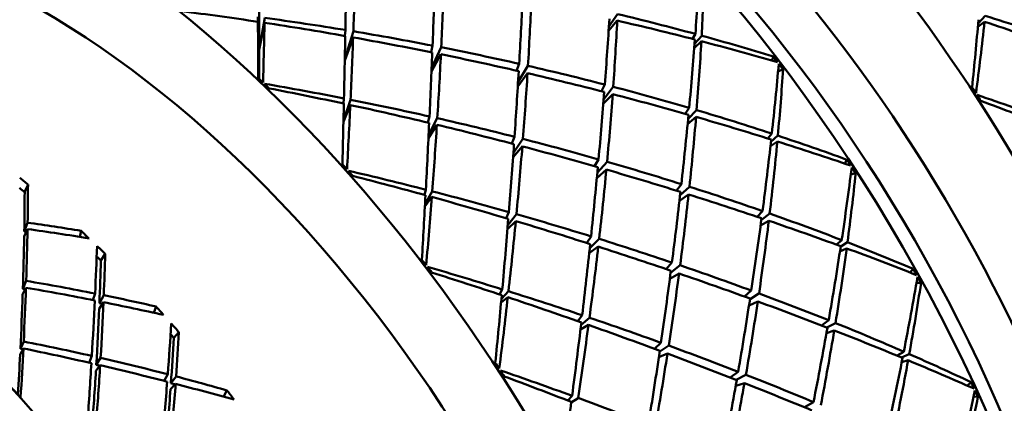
# Model space of a CAD drawing. Header units: inches. Extents: x 0.1 to 33.9, y 0.6 to 21.4.
# Tile 271 of 285: x 29.0426 to 29.2561, y 16.2479 to 16.331. Entities that reach past the tile are written whole.
import ezdxf

# ---------------------------------------------------------------- set-up
doc = ezdxf.new("R2010")
doc.units = ezdxf.units.IN
doc.header["$MEASUREMENT"] = 0
doc.layers.add('Visible (ANSI)', color=7, linetype='Continuous', lineweight=50)

msp = doc.modelspace()

# ---------------------------------------------------------------- linework, layer by layer
at = {"layer": 'Visible (ANSI)'}
for p, q in [((29.09458, 16.32448), (29.09459, 16.336)), ((29.09458, 16.32448), (29.0943, 16.33159)), ((29.09576, 16.33139), (29.09458, 16.32448)), ((29.17041, 16.32955), (29.17227, 16.33221)), ((29.25201, 16.33183), (29.25048, 16.33017)), ((29.09431, 16.33055), (29.09458, 16.32448)), ((29.09458, 16.32448), (29.09574, 16.33033)), ((29.1722, 16.33081), (29.17035, 16.32857)), ((29.25042, 16.32943), (29.25187, 16.33056)), ((29.11313, 16.32219), (29.11494, 16.32716)), ((29.11314, 16.32748), (29.11326, 16.32876)), ((29.11499, 16.32848), (29.11314, 16.32252)), ((29.18916, 16.3279), (29.1885, 16.32684)), ((29.18899, 16.32574), (29.19052, 16.32753)), ((29.13184, 16.32394), (29.13217, 16.32538)), ((29.13405, 16.32501), (29.13197, 16.32047)), ((29.19045, 16.32633), (29.18892, 16.32484)), ((29.09457, 16.31817), (29.09458, 16.32448)), ((29.13194, 16.31976), (29.13397, 16.32351)), ((29.20577, 16.32214), (29.20608, 16.323)), ((29.15039, 16.31995), (29.15095, 16.32143)), ((29.15071, 16.3175), (29.15285, 16.321)), ((29.15065, 16.31655), (29.15276, 16.3194)), ((29.20709, 16.31976), (29.20817, 16.32025)), ((29.16952, 16.31693), (29.16877, 16.3155)), ((29.16928, 16.31381), (29.17134, 16.31646)), ((29.17123, 16.31487), (29.16919, 16.31273)), ((29.11284, 16.31283), (29.11295, 16.31394)), ((29.11438, 16.31365), (29.11284, 16.30918)), ((29.11284, 16.3089), (29.11433, 16.31251)), ((29.13116, 16.3087), (29.1315, 16.31003)), ((29.18781, 16.31189), (29.18694, 16.31061)), ((29.18931, 16.30993), (29.18748, 16.30839)), ((29.18758, 16.30948), (29.18943, 16.31141)), ((29.13128, 16.30529), (29.1331, 16.30823)), ((29.13319, 16.30965), (29.13131, 16.30594)), ((29.14933, 16.30416), (29.14993, 16.30562)), ((29.20574, 16.30631), (29.20485, 16.30527)), ((29.20554, 16.30456), (29.20705, 16.30588)), ((29.14962, 16.30119), (29.15164, 16.30356)), ((29.15176, 16.30516), (29.14969, 16.30213)), ((29.20693, 16.30461), (29.20543, 16.30358)), ((29.1673, 16.29925), (29.16817, 16.30073)), ((29.16789, 16.29779), (29.17001, 16.3002)), ((29.22155, 16.29981), (29.22201, 16.30066)), ((29.16779, 16.29666), (29.16985, 16.29852)), ((29.22287, 16.29748), (29.22392, 16.29773)), ((29.04371, 16.29363), (29.04444, 16.2953)), ((29.18612, 16.29536), (29.18505, 16.29396)), ((29.13039, 16.29303), (29.13071, 16.29416)), ((29.1321, 16.2938), (29.13054, 16.29109)), ((29.18769, 16.29313), (29.18571, 16.29173)), ((29.18585, 16.29294), (29.18787, 16.2948)), ((29.13051, 16.29054), (29.132, 16.29259)), ((29.14809, 16.28798), (29.14871, 16.28931)), ((29.15035, 16.28885), (29.14848, 16.28646)), ((29.20372, 16.28952), (29.20253, 16.2883)), ((29.20346, 16.28762), (29.20527, 16.28898)), ((29.04363, 16.28513), (29.04435, 16.28701)), ((29.14841, 16.28559), (29.15021, 16.28736)), ((29.20508, 16.28743), (29.2033, 16.28642)), ((29.04433, 16.28563), (29.04361, 16.28399)), ((29.05566, 16.28394), (29.05594, 16.28525)), ((29.16559, 16.28262), (29.16653, 16.28405)), ((29.16829, 16.2835), (29.16626, 16.28149)), ((29.22088, 16.28324), (29.21973, 16.28227)), ((29.22067, 16.28183), (29.22214, 16.28276)), ((29.06023, 16.27883), (29.06116, 16.28027)), ((29.16614, 16.28038), (29.1681, 16.28182)), ((29.22196, 16.28145), (29.22051, 16.28078)), ((29.18284, 16.27696), (29.18408, 16.27837)), ((29.18362, 16.27488), (29.18562, 16.27601)), ((29.18379, 16.27615), (29.18585, 16.27777)), ((29.23575, 16.2762), (29.23638, 16.27701)), ((29.04332, 16.27268), (29.04404, 16.27441)), ((29.23709, 16.27389), (29.23808, 16.27395)), ((29.04328, 16.27145), (29.04399, 16.27292)), ((29.05899, 16.27167), (29.0585, 16.27025)), ((29.1467, 16.27146), (29.14729, 16.27256)), ((29.14863, 16.27214), (29.1471, 16.27048)), ((29.20128, 16.2723), (29.19982, 16.271)), ((29.201, 16.27043), (29.20295, 16.27168)), ((29.0608, 16.26979), (29.05987, 16.26837)), ((29.05993, 16.2696), (29.06086, 16.27129)), ((29.14703, 16.26974), (29.14848, 16.27087)), ((29.2027, 16.26995), (29.20079, 16.2691)), ((29.07171, 16.26749), (29.0722, 16.26886)), ((29.16364, 16.26568), (29.16462, 16.26695)), ((29.16619, 16.26642), (29.16437, 16.26491)), ((29.21806, 16.26586), (29.21651, 16.26474)), ((29.21768, 16.26429), (29.21954, 16.26526)), ((29.07605, 16.26208), (29.07717, 16.26328)), ((29.16425, 16.26388), (29.16598, 16.26486)), ((29.21928, 16.26367), (29.21757, 16.26308)), ((29.0435, 16.26127), (29.04279, 16.25971)), ((29.18032, 16.25967), (29.18169, 16.26099)), ((29.04273, 16.25847), (29.04343, 16.25976)), ((29.18123, 16.25785), (29.18311, 16.25864)), ((29.18338, 16.26038), (29.18142, 16.25911)), ((29.23435, 16.25906), (29.23288, 16.2582)), ((29.05772, 16.25666), (29.05827, 16.25814)), ((29.05925, 16.2562), (29.06018, 16.25771)), ((29.23383, 16.2578), (29.23554, 16.25854)), ((29.23529, 16.2572), (29.23391, 16.25682)), ((29.05917, 16.25488), (29.06008, 16.25612)), ((29.19673, 16.25344), (29.19843, 16.25471)), ((29.07474, 16.25416), (29.07399, 16.25273)), ((29.07543, 16.25223), (29.07657, 16.25369)), ((29.1979, 16.25165), (29.1998, 16.25224)), ((29.19798, 16.25295), (29.20012, 16.25405)), ((29.24813, 16.2517), (29.24898, 16.25244)), ((29.07645, 16.25209), (29.07534, 16.25092)), ((29.08683, 16.2493), (29.08757, 16.25068)), ((29.16149, 16.24848), (29.16243, 16.24949)), ((29.16371, 16.24902), (29.16224, 16.24805)), ((29.21477, 16.24813), (29.21284, 16.247)), ((29.24951, 16.24938), (29.25044, 16.24928))]:
    msp.add_line(p, q, dxfattribs=at)
for centre, major_axis, ratio, start_param, end_param in [((29.28958, 16.3137), (0.09774, -0.16928), 0.57735, 0, 3.141593), ((29.2273, 16.27774), (-0.11024, 0.19093), 0.57735, 3.141593, 6.283185), ((29.15043, 16.23336), (-0.11024, 0.19093), 0.57735, 3.02103, 6.403748), ((29.12391, 16.21805), (-0.11024, 0.19093), 0.57735, 3.141593, 6.283185), ((29.14159, 16.22826), (-0.10399, 0.18011), 0.57735, 3.424531, 6.000247), ((29.04704, 16.17367), (-0.11024, 0.19093), 0.57735, 2.660739, 6.76457), ((29.13275, 16.22315), (0.10399, -0.18011), 0.57735, 0.785398, 2.356194), ((29.04704, 16.17367), (-0.09774, 0.16928), 0.57735, 3.141593, 6.283185), ((29.09989, 16.20418), (-0.05966, -0.28314), 0.243904, 2.073723, 2.130781), ((29.09989, 16.20418), (-0.01027, -0.26044), 0.036942, 2.071024, 2.128178), ((29.07106, 16.18754), (0.0304, 0.27113), 0.120939, 5.272549, 5.329151), ((29.07106, 16.18754), (0.07803, 0.28751), 0.318161, 5.30504, 5.359919), ((29.09989, 16.20418), (-0.02326, -0.2675), 0.090835, 2.048878, 2.10548), ((29.07106, 16.18754), (0.04264, 0.27678), 0.172681, 5.258543, 5.314963), ((29.09989, 16.20418), (-0.03572, -0.27368), 0.143443, 2.03216, 2.088579), ((29.07106, 16.18754), (0.05457, 0.28145), 0.222801, 5.249099, 5.305701), ((29.09989, 16.20418), (0.30042, -0.057), 0.404445, 1.665927, 1.720806), ((29.07106, 16.18754), (0.30747, -0.03885), 0.470597, 1.492756, 1.54991), ((29.09989, 16.20418), (-0.04781, -0.27892), 0.194494, 2.020011, 2.076613), ((29.07106, 16.18754), (0.31046, -0.0257), 0.510871, 1.223202, 1.281288), ((29.17445, 16.24723), (0.2916, -0.07148), 0.341026, 1.328766, 1.38592), ((29.09989, 16.20418), (0.00345, -0.25258), 0.017655, 4.188192, 4.243072), ((29.07106, 16.18754), (0.01773, 0.26455), 0.067729, 5.230024, 5.287082), ((29.09989, 16.20418), (0.30042, -0.057), 0.404445, 1.603095, 1.661181), ((29.07106, 16.18754), (0.06634, 0.28505), 0.271279, 5.243744, 5.300898), ((29.09989, 16.20418), (0.30524, -0.04575), 0.447019, 1.341918, 1.399072), ((29.20328, 16.26387), (-0.03572, -0.27368), 0.143443, 1.782373, 1.837252), ((29.17445, 16.24723), (0.05457, 0.28145), 0.222801, 4.9988, 5.055858), ((29.20328, 16.26387), (0.27944, -0.08567), 0.267995, 1.420512, 1.478598), ((29.09989, 16.20418), (-0.01027, -0.26044), 0.036942, 2.00726, 2.065346), ((29.07106, 16.18754), (0.0304, 0.27113), 0.120939, 5.209718, 5.266871), ((29.09989, 16.20418), (0.30042, -0.057), 0.404445, 1.540263, 1.597417), ((29.07106, 16.18754), (0.30747, -0.03885), 0.470597, 1.430476, 1.487078), ((29.07106, 16.18754), (0.31046, -0.0257), 0.510871, 1.163577, 1.218456), ((29.07106, 16.18754), (0.30747, -0.03885), 0.470597, 1.367827, 1.424246), ((29.09989, 16.20418), (-0.05966, -0.28314), 0.243904, 2.011823, 2.068977), ((29.07106, 16.18754), (0.07803, 0.28751), 0.318161, 5.242208, 5.300294), ((29.09989, 16.20418), (0.30524, -0.04575), 0.447019, 1.280114, 1.337172), ((29.09989, 16.20418), (-0.02326, -0.2675), 0.090835, 1.985495, 2.042649), ((29.07106, 16.18754), (0.04264, 0.27678), 0.172681, 5.195711, 5.252314), ((29.09989, 16.20418), (0.30042, -0.057), 0.404445, 1.477431, 1.534033), ((29.11301, 16.21176), (0.10203, -0.19558), 0.627526, 1.818581, 1.825505), ((29.07106, 16.18754), (0.30747, -0.03885), 0.470597, 1.304812, 1.361414), ((29.09989, 16.20418), (0.07138, 0.28626), 0.291686, 5.148797, 5.205855), ((29.11301, 16.21176), (0.11081, -0.1906), 0.634414, 1.780851, 1.787776), ((29.05794, 16.17996), (0.12027, -0.18504), 0.533459, 2.014894, 2.021819), ((29.09989, 16.20418), (-0.03572, -0.27368), 0.143443, 1.969145, 2.025747), ((29.07106, 16.18754), (0.05457, 0.28145), 0.222801, 5.186267, 5.242687), ((29.09989, 16.20418), (0.30042, -0.057), 0.404445, 1.414599, 1.471019), ((29.07106, 16.18754), (0.08977, 0.28872), 0.363519, 5.24441, 5.299289), ((29.05794, 16.17996), (0.1135, -0.18904), 0.521519, 2.02516, 2.032085), ((29.07106, 16.18754), (0.3033, -0.05073), 0.428836, 1.504193, 1.561251), ((29.07106, 16.18754), (0.30747, -0.03885), 0.470597, 1.241428, 1.298582), ((29.16133, 16.23965), (0.11531, -0.18798), 0.523361, 1.65213, 1.659055), ((29.09989, 16.20418), (0.29449, -0.0673), 0.360446, 1.608858, 1.663737), ((29.09989, 16.20418), (-0.04781, -0.27892), 0.194494, 1.957361, 2.013781), ((29.07106, 16.18754), (0.06634, 0.28505), 0.271279, 5.180912, 5.237514), ((29.09989, 16.20418), (0.30042, -0.057), 0.404445, 1.351767, 1.40837), ((29.16133, 16.23965), (0.10789, -0.19228), 0.520901, 1.663477, 1.670401), ((29.17445, 16.24723), (0.28415, -0.0807), 0.294915, 1.328166, 1.385224), ((29.09989, 16.20418), (-0.01027, -0.26044), 0.036942, 1.947635, 2.002514), ((29.07106, 16.18754), (0.0304, 0.27113), 0.120939, 5.147914, 5.204972), ((29.09989, 16.20418), (0.29449, -0.0673), 0.360446, 1.546026, 1.604112), ((29.07106, 16.18754), (0.3033, -0.05073), 0.428836, 1.442294, 1.499448), ((29.20328, 16.26387), (0.27037, -0.09403), 0.219405, 1.414886, 1.469765), ((29.09989, 16.20418), (-0.05966, -0.28314), 0.243904, 1.949543, 2.006145), ((29.07106, 16.18754), (0.07803, 0.28751), 0.318161, 5.179376, 5.23653), ((29.09989, 16.20418), (0.30042, -0.057), 0.404445, 1.288936, 1.34609), ((29.07106, 16.18754), (0.30747, -0.03885), 0.470597, 1.177665, 1.235751), ((29.09989, 16.20418), (-0.02326, -0.2675), 0.090835, 1.921731, 1.979817), ((29.07106, 16.18754), (0.04264, 0.27678), 0.172681, 5.13288, 5.190034), ((29.09989, 16.20418), (0.29449, -0.0673), 0.360446, 1.483194, 1.540348), ((29.07106, 16.18754), (0.3033, -0.05073), 0.428836, 1.380014, 1.436616), ((29.07106, 16.18754), (0.30747, -0.03885), 0.470597, 1.11804, 1.172919), ((29.09989, 16.20418), (-0.03572, -0.27368), 0.143443, 1.905761, 1.962915), ((29.07106, 16.18754), (0.05457, 0.28145), 0.222801, 5.123436, 5.180038), ((29.09989, 16.20418), (0.29449, -0.0673), 0.360446, 1.420362, 1.476964), ((29.07106, 16.18754), (0.3033, -0.05073), 0.428836, 1.317365, 1.373784), ((29.09989, 16.20418), (0.07138, 0.28626), 0.291686, 5.086897, 5.144051), ((29.07106, 16.18754), (0.08977, 0.28872), 0.363519, 5.181578, 5.239664), ((29.09989, 16.20418), (0.30042, -0.057), 0.404445, 1.227132, 1.28419), ((29.05794, 16.17996), (0.11872, -0.18597), 0.52937, 1.893788, 1.900712), ((29.07106, 16.18754), (0.3033, -0.05073), 0.428836, 1.25435, 1.310952), ((29.11301, 16.21176), (0.10408, -0.19444), 0.630678, 1.686331, 1.693256), ((29.05794, 16.17996), (0.11164, -0.19012), 0.520488, 1.904583, 1.911508), ((29.07106, 16.18754), (0.29799, -0.06155), 0.385649, 1.449404, 1.506462), ((29.09989, 16.20418), (0.28749, -0.0768), 0.314985, 1.547969, 1.602848), ((29.09989, 16.20418), (-0.04781, -0.27892), 0.194494, 1.894347, 1.950949), ((29.07106, 16.18754), (0.06634, 0.28505), 0.271279, 5.11808, 5.174499), ((29.09989, 16.20418), (0.29449, -0.0673), 0.360446, 1.35753, 1.41395), ((29.09989, 16.20418), (0.08308, 0.28819), 0.337902, 5.086041, 5.143099), ((29.07106, 16.18754), (0.10167, 0.28862), 0.40742, 5.187611, 5.24249), ((29.11301, 16.21176), (0.11308, -0.18928), 0.633658, 1.647634, 1.654559), ((29.00623, 16.15011), (-0.09046, 0.1734), 0.627526, 5.316254, 5.329452), ((28.98766, 16.13938), (-0.0378, -0.2454), 0.172681, 2.242614, 2.285564), ((29.00623, 16.15011), (-0.0893, 0.17119), 0.627526, 5.318011, 5.326298), ((28.98766, 16.13938), (-0.03732, -0.24226), 0.172681, 2.242614, 2.28732), ((29.09989, 16.20418), (-0.02326, -0.2675), 0.090835, 1.862106, 1.916985), ((29.07106, 16.18754), (0.29799, -0.06155), 0.385649, 1.387504, 1.444658), ((29.09989, 16.20418), (-0.05966, -0.28314), 0.243904, 1.886894, 1.943313), ((29.07106, 16.18754), (0.07803, 0.28751), 0.318161, 5.116545, 5.173147), ((29.09989, 16.20418), (0.29449, -0.0673), 0.360446, 1.294698, 1.351301), ((29.07106, 16.18754), (0.3033, -0.05073), 0.428836, 1.190966, 1.24812), ((29.07106, 16.18754), (0.04264, 0.27678), 0.172681, 5.071076, 5.128134), ((29.09989, 16.20418), (0.28749, -0.0768), 0.314985, 1.485137, 1.543223), ((29.07106, 16.18754), (0.29799, -0.06155), 0.385649, 1.325224, 1.381826), ((29.07106, 16.18754), (0.3033, -0.05073), 0.428836, 1.127202, 1.185288), ((28.98766, 16.13938), (-0.27678, 0.00975), 0.549491, 4.482528, 4.525478), ((29.09989, 16.20418), (-0.03572, -0.27368), 0.143443, 1.841998, 1.900084), ((29.07106, 16.18754), (0.05457, 0.28145), 0.222801, 5.060604, 5.117758), ((29.09989, 16.20418), (0.28749, -0.0768), 0.314985, 1.422305, 1.479459), ((29.09989, 16.20418), (0.07138, 0.28626), 0.291686, 5.024617, 5.081219), ((29.07106, 16.18754), (0.08977, 0.28872), 0.363519, 5.118746, 5.1759), ((29.09989, 16.20418), (0.29449, -0.0673), 0.360446, 1.231867, 1.289021), ((28.98766, 16.13938), (-0.27324, 0.00962), 0.549491, 4.523785, 4.525478), ((28.98766, 16.13938), (-0.0378, -0.2454), 0.172681, 2.179782, 2.235563), ((29.013, 16.15401), (-0.27388, 0.02957), 0.488152, 4.601453, 4.650549), ((29.00623, 16.15011), (-0.08879, 0.17433), 0.623521, 5.223074, 5.236271), ((28.98766, 16.13938), (-0.03732, -0.24226), 0.172681, 2.179782, 2.236752), ((29.09989, 16.20418), (-0.04781, -0.27892), 0.194494, 1.830963, 1.888117), ((29.07106, 16.18754), (0.29799, -0.06155), 0.385649, 1.262575, 1.318994), ((29.07106, 16.18754), (0.3033, -0.05073), 0.428836, 1.067577, 1.122457), ((29.013, 16.15401), (0.03167, 0.24265), 0.143443, 5.237223, 5.286319), ((29.00623, 16.15011), (-0.09228, 0.17239), 0.630678, 5.184005, 5.197202), ((28.98766, 16.13938), (-0.04839, -0.24954), 0.222801, 2.170339, 2.213288), ((29.07106, 16.18754), (0.06634, 0.28505), 0.271279, 5.055248, 5.11185), ((29.09989, 16.20418), (0.28749, -0.0768), 0.314985, 1.359473, 1.416076), ((29.09989, 16.20418), (0.08308, 0.28819), 0.337902, 5.024141, 5.081295), ((29.07106, 16.18754), (0.10167, 0.28862), 0.40742, 5.124779, 5.182865), ((29.09989, 16.20418), (0.29449, -0.0673), 0.360446, 1.170063, 1.227121), ((29.00623, 16.15011), (-0.0911, 0.17018), 0.630678, 5.185761, 5.192652), ((28.98766, 16.13938), (-0.04777, -0.24635), 0.222801, 2.170339, 2.215045), ((29.05794, 16.17996), (0.11706, -0.18695), 0.52599, 1.772883, 1.779807), ((29.05794, 16.17996), (0.10977, -0.19121), 0.520281, 1.784035, 1.790959), ((29.07106, 16.18754), (0.2916, -0.07148), 0.341026, 1.390666, 1.447724), ((29.09989, 16.20418), (0.27944, -0.08567), 0.267995, 1.483344, 1.538223), ((29.09989, 16.20418), (-0.05966, -0.28314), 0.243904, 1.823879, 1.880481), ((29.07106, 16.18754), (0.07803, 0.28751), 0.318161, 5.053713, 5.110132), ((29.09989, 16.20418), (0.28749, -0.0768), 0.314985, 1.296642, 1.353061), ((29.07106, 16.18754), (0.29799, -0.06155), 0.385649, 1.19956, 1.256163), ((29.11301, 16.21176), (0.10626, -0.19321), 0.632906, 1.55356, 1.560485), ((28.98766, 16.13938), (-0.27526, 0.02278), 0.510871, 4.492764, 4.548545), ((29.09989, 16.20418), (0.09488, 0.28885), 0.382625, 5.02704, 5.084098), ((29.07106, 16.18754), (0.11385, 0.28707), 0.449896, 5.134925, 5.189804), ((29.11301, 16.21176), (0.11528, -0.18798), 0.631911, 1.514668, 1.521592), ((28.98766, 16.13938), (-0.03732, -0.24226), 0.172681, 2.116951, 2.173737), ((28.98766, 16.13938), (-0.27174, 0.02249), 0.510871, 4.546621, 4.548545), ((28.98766, 16.13938), (-0.0378, -0.2454), 0.172681, 2.116951, 2.17255), ((29.013, 16.15401), (-0.27063, 0.04056), 0.447019, 4.609174, 4.664774), ((29.07106, 16.18754), (0.2916, -0.07148), 0.341026, 1.328766, 1.38592), ((29.07106, 16.18754), (0.29799, -0.06155), 0.385649, 1.136177, 1.193331), ((29.013, 16.15401), (0.03167, 0.24265), 0.143443, 5.174572, 5.230172), ((28.98766, 16.13938), (-0.27174, 0.02249), 0.510871, 4.483182, 4.485713), ((28.98766, 16.13938), (-0.04839, -0.24954), 0.222801, 2.107507, 2.163287), ((29.013, 16.15401), (-0.27063, 0.04056), 0.447019, 4.553027, 4.602123), ((28.98766, 16.13938), (-0.27526, 0.02278), 0.510871, 4.442763, 4.485713), ((29.09989, 16.20418), (-0.03572, -0.27368), 0.143443, 1.782373, 1.837252), ((29.07106, 16.18754), (0.05457, 0.28145), 0.222801, 4.9988, 5.055858), ((29.09989, 16.20418), (0.27944, -0.08567), 0.267995, 1.420512, 1.478598), ((29.09989, 16.20418), (0.07138, 0.28626), 0.291686, 4.961968, 5.018388), ((29.07106, 16.18754), (0.08977, 0.28872), 0.363519, 5.055914, 5.112516), ((29.09989, 16.20418), (0.28749, -0.0768), 0.314985, 1.23381, 1.290412), ((28.98766, 16.13938), (-0.04777, -0.24635), 0.222801, 2.107507, 2.164476), ((29.00623, 16.15011), (-0.09046, 0.1734), 0.627526, 5.091494, 5.104691), ((29.013, 16.15401), (0.04239, 0.24729), 0.194494, 5.162425, 5.211521), ((29.00623, 16.15011), (-0.09421, 0.1713), 0.632906, 5.051234, 5.064432), ((29.09989, 16.20418), (-0.04781, -0.27892), 0.194494, 1.767199, 1.825285), ((29.07106, 16.18754), (0.2916, -0.07148), 0.341026, 1.266486, 1.323089), ((29.07106, 16.18754), (0.29799, -0.06155), 0.385649, 1.072413, 1.130499), ((29.00623, 16.15011), (-0.09301, 0.16911), 0.632906, 5.05299, 5.058498), ((28.98766, 16.13938), (-0.05881, -0.25273), 0.271279, 2.102151, 2.145101), ((29.07106, 16.18754), (0.06634, 0.28505), 0.271279, 4.992416, 5.04957), ((29.09989, 16.20418), (0.27944, -0.08567), 0.267995, 1.35768, 1.414834), ((29.09989, 16.20418), (0.08308, 0.28819), 0.337902, 4.961861, 5.018463), ((29.07106, 16.18754), (0.10167, 0.28862), 0.40742, 5.061947, 5.119101), ((29.09989, 16.20418), (0.28749, -0.0768), 0.314985, 1.170978, 1.228132), ((28.98766, 16.13938), (-0.27261, 0.03445), 0.470597, 4.510239, 4.565839), ((28.98766, 16.13938), (-0.05806, -0.2495), 0.271279, 2.102151, 2.146857), ((28.98766, 16.13938), (-0.26912, 0.03401), 0.470597, 4.563747, 4.565839), ((28.98766, 16.13938), (-0.0378, -0.2454), 0.172681, 2.060803, 2.109899), ((29.013, 16.15401), (-0.26635, 0.05054), 0.404445, 4.619024, 4.674804), ((29.09989, 16.20418), (-0.05966, -0.28314), 0.243904, 1.760496, 1.81765), ((29.07106, 16.18754), (0.07803, 0.28751), 0.318161, 4.990881, 5.047483), ((29.09989, 16.20418), (0.27944, -0.08567), 0.267995, 1.294848, 1.35145), ((29.07106, 16.18754), (0.2916, -0.07148), 0.341026, 1.203837, 1.260257), ((28.98766, 16.13938), (-0.03732, -0.24226), 0.172681, 2.07024, 2.111088), ((29.013, 16.15401), (0.03167, 0.24265), 0.143443, 5.111559, 5.16734), ((28.98766, 16.13938), (-0.27261, 0.03445), 0.470597, 4.447226, 4.503007), ((29.05794, 16.17996), (0.11531, -0.18798), 0.523361, 1.65213, 1.659055), ((29.09989, 16.20418), (0.09488, 0.28885), 0.382625, 4.965141, 5.022295), ((29.07106, 16.18754), (0.11385, 0.28707), 0.449896, 5.072093, 5.130179), ((29.09989, 16.20418), (0.28749, -0.0768), 0.314985, 1.109174, 1.166232), ((29.07106, 16.18754), (0.29799, -0.06155), 0.385649, 1.012788, 1.067667), ((28.98766, 16.13938), (-0.04777, -0.24635), 0.222801, 2.044675, 2.101461), ((28.98766, 16.13938), (-0.04839, -0.24954), 0.222801, 2.044675, 2.100274), ((28.98766, 16.13938), (-0.26912, 0.03401), 0.470597, 4.500079, 4.503007), ((29.013, 16.15401), (-0.26635, 0.05054), 0.404445, 4.556192, 4.611791), ((29.05794, 16.17996), (0.10789, -0.19228), 0.520901, 1.663477, 1.670401), ((29.07106, 16.18754), (0.28415, -0.0807), 0.294915, 1.328166, 1.385224), ((29.013, 16.15401), (0.04239, 0.24729), 0.194494, 5.099774, 5.155373), ((28.98766, 16.13938), (-0.26912, 0.03401), 0.470597, 4.436564, 4.440175), ((28.98766, 16.13938), (-0.27261, 0.03445), 0.470597, 4.397225, 4.440175), ((29.09989, 16.20418), (0.27037, -0.09403), 0.219405, 1.414886, 1.469765), ((29.09989, 16.20418), (0.07138, 0.28626), 0.291686, 4.898954, 4.955556), ((29.07106, 16.18754), (0.08977, 0.28872), 0.363519, 4.993082, 5.049502), ((29.09989, 16.20418), (0.27944, -0.08567), 0.267995, 1.232016, 1.288435), ((29.07106, 16.18754), (0.2916, -0.07148), 0.341026, 1.140823, 1.197425), ((29.11301, 16.21176), (0.10852, -0.19192), 0.634161, 1.420444, 1.427369), ((28.99442, 16.14329), (-0.10379, 0.16575), 0.52599, 5.045795, 5.058993), ((28.98766, 16.13938), (-0.05806, -0.2495), 0.271279, 2.039319, 2.096289), ((28.98766, 16.13938), (-0.05881, -0.25273), 0.271279, 2.039319, 2.0951), ((29.013, 16.15401), (-0.26635, 0.05054), 0.404445, 4.500045, 4.549141), ((29.00623, 16.15011), (-0.09228, 0.17239), 0.630678, 4.959244, 4.972441), ((29.09989, 16.20418), (0.10688, 0.28813), 0.42591, 4.971969, 5.029027), ((29.11301, 16.21176), (0.11737, -0.18674), 0.629214, 1.382137, 1.389062), ((29.09989, 16.20418), (-0.04781, -0.27892), 0.194494, 1.707574, 1.762453), ((29.07106, 16.18754), (0.28415, -0.0807), 0.294915, 1.266267, 1.323421), ((29.07106, 16.18754), (0.12646, 0.28393), 0.490927, 5.086835, 5.141715)]:
    msp.add_ellipse(centre, major_axis=major_axis, ratio=ratio, start_param=start_param, end_param=end_param, dxfattribs=at)
msp.add_ellipse((28.98476, 16.13771), major_axis=(-0.09774, 0.16928), ratio=0.57735, dxfattribs=at)

doc.saveas('drawing.dxf')
